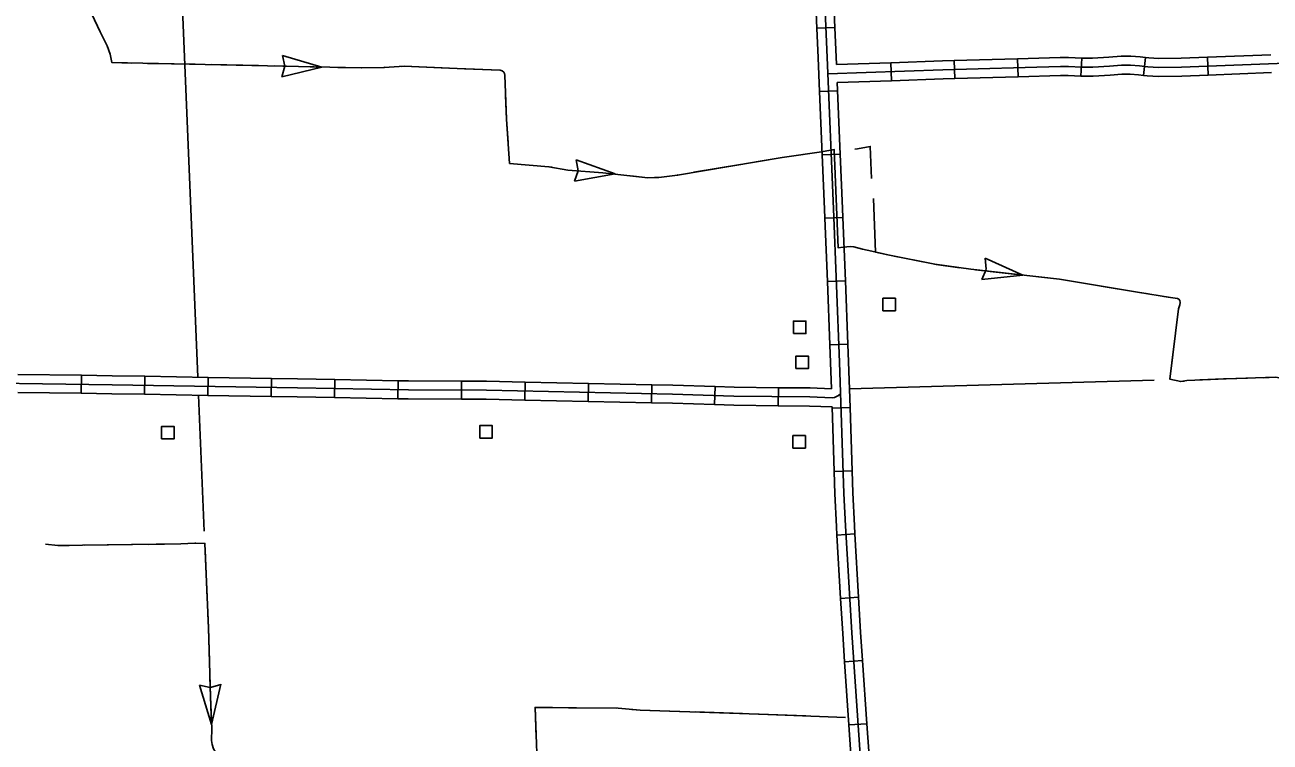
# Model space of a CAD drawing. Extents: x 1084508 to 1142749, y 1057638 to 1093403.
# Drawn here: x 1123590 to 1126845, y 1080063 to 1081938 of the extents above; entities that cross this region are included whole.
import ezdxf

# ---------------------------------------------------------------- set-up
doc = ezdxf.new("R2010")
doc.units = 0
for name, color, linetype in [('Level 32', 7, 'Continuous'), ('Level 43', 7, 'Continuous'), ('Level 5', 7, 'Continuous'), ('Level 56', 7, 'Continuous')]:
    doc.layers.add(name, color=color, linetype=linetype)

msp = doc.modelspace()

# ---------------------------------------------------------------- linework, layer by layer
at = {"layer": 'Level 32'}
for p, q in [((1125707.5, 1081931.2), (1125660.4, 1081929.2)), ((1125855.5, 1081791.9), (1125854, 1081838.9)), ((1126021.1, 1081797.3), (1126019.7, 1081844.3)), ((1126186.7, 1081802.1), (1126185.3, 1081849.2)), ((1126350.4, 1081803.6), (1126352.9, 1081850.7)), ((1126514.2, 1081805.7), (1126519.8, 1081852.5)), ((1126683.5, 1081806.3), (1126681.6, 1081853.4)), ((1125714.5, 1081765.6), (1125667.5, 1081763.6)), ((1125721.5, 1081600), (1125674.5, 1081598)), ((1125728.4, 1081434.4), (1125681.4, 1081432.5)), ((1125734.9, 1081268.8), (1125687.8, 1081266.9)), ((1125741.3, 1081103.1), (1125694.3, 1081101.3)), ((1123737.4, 1081021.7), (1123736.7, 1080974.6)), ((1123903.2, 1081019.1), (1123902.4, 1080972)), ((1124068.9, 1081016.2), (1124068.1, 1080969.1)), ((1124234.6, 1081013.3), (1124233.8, 1080966.3)), ((1124400.3, 1081010.5), (1124399.5, 1080963.4)), ((1124566, 1081007.5), (1124565.2, 1080960.5)), ((1124731.4, 1081006.4), (1124731.2, 1080959.4)), ((1124897.5, 1081004), (1124896.5, 1080957)), ((1125063.2, 1081000.6), (1125062.2, 1080953.5)), ((1125228.9, 1080997.1), (1125227.9, 1080950)), ((1125394.9, 1080992.1), (1125393.2, 1080945)), ((1125560, 1080989.3), (1125559.5, 1080942.2)), ((1125747.2, 1080937.4), (1125700.2, 1080935.8)), ((1125752.9, 1080771.8), (1125705.8, 1080770.2)), ((1125760, 1080606.8), (1125713, 1080604)), ((1125769.6, 1080441.3), (1125722.6, 1080438.6)), ((1125779.9, 1080276.2), (1125733, 1080272.9)), ((1125791.3, 1080110.8), (1125744.3, 1080107.6))]:
    msp.add_line(p, q, dxfattribs=at)
for points in [[(1125819.9, 1078452.9), (1125807.1, 1078800), (1125794.8, 1079161.3), (1125785.9, 1079582.3), (1125777, 1079889), (1125777.6, 1079966.5), (1125751.4, 1080348.5), (1125735.2, 1080627.8), (1125731.3, 1080713.1), (1125719.6, 1081056.1), (1125704, 1081457), (1125687.3, 1081852.9), (1125670.6, 1082240.4), (1125653.8, 1082626.3), (1125642.7, 1083009.9), (1125628.2, 1083393.6), (1125614.3, 1083769.9), (1125605.2, 1083884.5)], [(1125707.5, 1081931.2), (1125700.3, 1082096.8)], [(1125660.4, 1081929.2), (1125653.3, 1082094.8)], [(1125667.5, 1081763.6), (1125663.8, 1081851.9), (1125660.4, 1081929.2)], [(1125711.6, 1081834.2), (1125707.5, 1081931.2)], [(1125689.1, 1081809.9), (1125989.9, 1081819.9), (1126297.2, 1081828.9), (1126318, 1081828.9), (1126352.2, 1081827.1), (1126381.9, 1081827.1), (1126425.2, 1081829.8), (1126456.7, 1081832.5), (1126480.2, 1081832.5), (1126503.6, 1081830.7), (1126526.1, 1081828), (1126554, 1081826.2), (1126613.5, 1081827.1), (1126955, 1081840.6), (1127943.1, 1081892)], [(1125711.6, 1081834.2), (1125854, 1081838.9)], [(1125854, 1081838.9), (1125989.2, 1081843.4), (1126019.7, 1081844.3)], [(1126019.7, 1081844.3), (1126185.3, 1081849.2)], [(1126185.3, 1081849.2), (1126296.9, 1081852.5), (1126318.6, 1081852.5), (1126352.9, 1081850.7)], [(1126352.8, 1081850.7), (1126381.2, 1081850.7), (1126423.4, 1081853.3), (1126455.7, 1081856.1), (1126481.1, 1081856.1), (1126505.9, 1081854.2), (1126519.8, 1081852.5)], [(1126519.8, 1081852.5), (1126528.3, 1081851.5), (1126554.6, 1081849.8), (1126612.9, 1081850.7), (1126681.6, 1081853.4)], [(1126681.6, 1081853.4), (1126847.2, 1081859.9)], [(1126186.7, 1081802.1), (1126297.6, 1081805.4), (1126317.3, 1081805.4), (1126350.4, 1081803.6)], [(1126350.4, 1081803.6), (1126351.6, 1081803.6), (1126382.7, 1081803.6), (1126426.9, 1081806.3), (1126457.7, 1081809), (1126479.3, 1081809), (1126501.3, 1081807.3), (1126514.2, 1081805.7)], [(1126514.2, 1081805.7), (1126523.9, 1081804.6), (1126553.5, 1081802.7), (1126614.2, 1081803.6), (1126683.5, 1081806.3)], [(1126683.5, 1081806.3), (1126849.1, 1081812.9)], [(1125713.6, 1081787.2), (1125855.5, 1081791.9)], [(1125721.5, 1081600), (1125713.6, 1081787.2)], [(1125855.5, 1081791.9), (1125990.7, 1081796.4), (1126021.1, 1081797.3)], [(1126021.1, 1081797.3), (1126186.7, 1081802.1)], [(1125674.5, 1081598), (1125667.5, 1081763.6)], [(1125681.4, 1081432.5), (1125680.5, 1081456), (1125674.5, 1081598)], [(1125728.4, 1081434.4), (1125727.5, 1081457.9), (1125721.5, 1081600)], [(1125687.8, 1081266.9), (1125681.4, 1081432.5)], [(1125734.9, 1081268.8), (1125728.4, 1081434.4)], [(1125694.3, 1081101.3), (1125687.8, 1081266.9)], [(1125741.3, 1081103.1), (1125734.9, 1081268.8)], [(1125698.4, 1080986.3), (1125696.1, 1081055.2), (1125694.3, 1081101.3)], [(1125747.2, 1080937.4), (1125743.1, 1081056.9), (1125741.3, 1081103.1)], [(1125722.4, 1080973.4), (1125717.1, 1080968.7), (1125713.9, 1080966.8), (1125706.5, 1080963.6), (1125700, 1080962.7), (1125642, 1080965), (1125443.6, 1080966.8), (1125283.2, 1080972.4), (1124796.4, 1080982.6), (1124592.4, 1080983.5), (1124302.2, 1080988.6), (1123817.8, 1080997), (1123331.9, 1081003.9), (1122834.9, 1081010), (1122566.5, 1081014.6), (1122359.7, 1081020.2), (1122111.7, 1081029.5), (1121864.6, 1081042.9), (1121686.6, 1081048.5), (1121564.7, 1081052.2), (1121442.3, 1081054), (1121357.4, 1081053.1), (1121027.8, 1081055.9), (1120937, 1081057.7)], [(1123737.4, 1081021.7), (1123571.7, 1081024.1)], [(1123903.2, 1081019.1), (1123818.1, 1081020.5), (1123737.4, 1081021.7)], [(1124068.9, 1081016.2), (1123903.2, 1081019.1)], [(1124234.6, 1081013.3), (1124068.9, 1081016.2)], [(1124400.3, 1081010.5), (1124302.6, 1081012.2), (1124234.6, 1081013.3)], [(1124566, 1081007.5), (1124400.3, 1081010.5)], [(1124731.4, 1081006.4), (1124592.7, 1081007.1), (1124566, 1081007.5)], [(1124897.5, 1081004), (1124796.7, 1081006.1), (1124731.4, 1081006.4)], [(1125063.2, 1081000.6), (1124897.5, 1081004)], [(1125228.9, 1080997.1), (1125063.2, 1081000.6)], [(1125394.9, 1080992.1), (1125283.9, 1080995.9), (1125228.9, 1080997.1)], [(1125560, 1080989.3), (1125444.1, 1080990.4), (1125394.9, 1080992.1)], [(1125698.4, 1080986.3), (1125642.6, 1080988.5), (1125560, 1080989.3)], [(1123736.7, 1080974.6), (1123571, 1080977)], [(1123902.4, 1080972), (1123817.4, 1080973.4), (1123736.7, 1080974.6)], [(1124068.1, 1080969.1), (1123902.4, 1080972)], [(1124233.8, 1080966.3), (1124068.1, 1080969.1)], [(1124399.5, 1080963.4), (1124301.8, 1080965.1), (1124233.8, 1080966.3)], [(1124565.2, 1080960.5), (1124399.5, 1080963.4)], [(1124731.2, 1080959.4), (1124592.2, 1080960), (1124565.2, 1080960.5)], [(1124896.5, 1080957), (1124796.1, 1080959.1), (1124731.2, 1080959.4)], [(1125062.2, 1080953.5), (1124896.5, 1080957)], [(1125227.9, 1080950), (1125062.2, 1080953.5)], [(1125393.2, 1080945), (1125282.6, 1080948.9), (1125227.9, 1080950)], [(1125559.5, 1080942.2), (1125443.1, 1080943.3), (1125393.2, 1080945)], [(1125700, 1080939.1), (1125641.5, 1080941.4), (1125559.5, 1080942.2)], [(1125705.8, 1080770.2), (1125700, 1080939.1)], [(1125752.9, 1080771.8), (1125747.2, 1080937.4)], [(1125713, 1080604), (1125711.7, 1080626.6), (1125707.8, 1080712.2), (1125705.8, 1080770.2)], [(1125760, 1080606.8), (1125758.7, 1080629), (1125754.8, 1080714.1), (1125752.9, 1080771.8)], [(1125722.6, 1080438.6), (1125713, 1080604)], [(1125769.6, 1080441.3), (1125760, 1080606.8)], [(1125733, 1080272.9), (1125727.9, 1080347), (1125722.6, 1080438.6)], [(1125779.9, 1080276.2), (1125774.9, 1080349.9), (1125769.6, 1080441.3)], [(1125744.3, 1080107.6), (1125733, 1080272.9)], [(1125791.3, 1080110.8), (1125779.9, 1080276.2)], [(1125800.9, 1079943.6), (1125801.1, 1079967.2), (1125791.3, 1080110.8)], [(1125753.9, 1079944), (1125754, 1079965.8), (1125744.3, 1080107.6)]]:
    msp.add_lwpolyline(points, dxfattribs=at)
at = {"layer": 'Level 43'}
for p, q in [((1124262.9, 1081857.8), (1124269.8, 1081830)), ((1124366.4, 1081827.6), (1124263, 1081858)), ((1124366.4, 1081827.6), (1124261.7, 1081802.2)), ((1124261.8, 1081802.1), (1124269.8, 1081829.6)), ((1125132.7, 1081548), (1125031.4, 1081584.6)), ((1125031.4, 1081584.6), (1125036.5, 1081556.4)), ((1125026.7, 1081529), (1125036.4, 1081556)), ((1125132.7, 1081548), (1125026.7, 1081529)), ((1126198.6, 1081283.6), (1126100.3, 1081327.6)), ((1126100.3, 1081327.6), (1126103.2, 1081299.1)), ((1126103.2, 1081298.7), (1126091.4, 1081272.5)), ((1126091.4, 1081272.5), (1126198.6, 1081283.6)), ((1124077.8, 1080108.9), (1124046.3, 1080211.9)), ((1124046.4, 1080211.9), (1124074.3, 1080205.4)), ((1124102.1, 1080213.7), (1124074.7, 1080205.4)), ((1124077.8, 1080108.9), (1124102, 1080213.8))]:
    msp.add_line(p, q, dxfattribs=at)
for points in [[(1123721.4, 1082059.4), (1123786.5, 1081919.8), (1123805.1, 1081883.4), (1123812.9, 1081861.6), (1123817.5, 1081839.2), (1124305.1, 1081829.1), (1124469.4, 1081825.2), (1124529.1, 1081826.8), (1124581, 1081829.9), (1124719.7, 1081823.6), (1124832.1, 1081819.8), (1124837.5, 1081817.8), (1124842.1, 1081813.9), (1124843.5, 1081810.4), (1124844.6, 1081806.5), (1124848.9, 1081691.3), (1124856.9, 1081575.5), (1124960, 1081567), (1125009.6, 1081558.4), (1125101.1, 1081550.7), (1125218.9, 1081538.3), (1125247.6, 1081539), (1125295.6, 1081545.2), (1125570, 1081591)], [(1123793.1, 1081907), (1123805.1, 1081883.4), (1123812.9, 1081861.6), (1123817.5, 1081839.2), (1123869.3, 1081838.1)], [(1123910.7, 1081837.2), (1124035, 1081834.7)], [(1124076.4, 1081833.8), (1124200.7, 1081831.2)], [(1124242.1, 1081830.4), (1124305.1, 1081829.1), (1124366.4, 1081827.6)], [(1124407.8, 1081826.7), (1124469.4, 1081825.2), (1124469.9, 1081825.2)], [(1124469.9, 1081825.2), (1124529.1, 1081826.8), (1124532.1, 1081826.9)], [(1124573.4, 1081829.4), (1124581, 1081829.9), (1124697.6, 1081824.6)], [(1124739, 1081823), (1124832.1, 1081819.8), (1124837.5, 1081817.8), (1124842.1, 1081813.9), (1124843.5, 1081810.4), (1124844.6, 1081806.5), (1124845, 1081795)], [(1124846.6, 1081753.6), (1124848.9, 1081691.3), (1124853.2, 1081629.5)], [(1125570, 1081591), (1125672.3, 1081605.7), (1125705.7, 1081611.9), (1125716.3, 1081354.9), (1125729.6, 1081356.5), (1125748.7, 1081358.8), (1125756.8, 1081357.8), (1125779.5, 1081351.7), (1125804.2, 1081346), (1125845.9, 1081336.7), (1125968.7, 1081312.1), (1126063.2, 1081299), (1126295, 1081272.6), (1126498.8, 1081239.2), (1126585.1, 1081225.1), (1126603.3, 1081222.4), (1126607.2, 1081220.4), (1126609.1, 1081216.9), (1126609.9, 1081211.9), (1126609.1, 1081205.7), (1126606, 1081195.2), (1126583.1, 1081012), (1126611.9, 1081005.2), (1126628, 1081008), (1126730.7, 1081012.7), (1126858.4, 1081016.4)], [(1125759.7, 1081612.7), (1125766.4, 1081613.7), (1125799.8, 1081619.9), (1125803.2, 1081536.4)], [(1124856.1, 1081588.2), (1124856.9, 1081575.5), (1124960, 1081567), (1124968.1, 1081565.6)], [(1125501.8, 1081579.6), (1125570, 1081591), (1125624.6, 1081598.9)], [(1125008.9, 1081558.6), (1125009.6, 1081558.4), (1125101.1, 1081550.7), (1125132.7, 1081547.4)], [(1125173.9, 1081543), (1125218.9, 1081538.3), (1125235.8, 1081538.7)], [(1125235.8, 1081538.7), (1125247.6, 1081539), (1125295.6, 1081545.2), (1125297.5, 1081545.6)], [(1125338.4, 1081552.4), (1125461, 1081572.8)], [(1125808.1, 1081483.8), (1125813.9, 1081343.8)], [(1125813.9, 1081343.8), (1125845.9, 1081336.7), (1125870.9, 1081331.7)], [(1125911.5, 1081323.6), (1125968.7, 1081312.1), (1125972.5, 1081311.6)], [(1125972.5, 1081311.6), (1126034, 1081303)], [(1126075.1, 1081297.6), (1126198.6, 1081283.6)], [(1126239.8, 1081278.9), (1126295, 1081272.6), (1126362.8, 1081261.5)], [(1126403.7, 1081254.8), (1126498.8, 1081239.2), (1126526.3, 1081234.7)], [(1126567.2, 1081228), (1126585.1, 1081225.1), (1126603.3, 1081222.4), (1126607.2, 1081220.4), (1126609.1, 1081216.9), (1126609.9, 1081211.9), (1126609.1, 1081205.7), (1126606, 1081195.2), (1126598.9, 1081138.5)], [(1126593.8, 1081097.4), (1126583.1, 1081012), (1126611.9, 1081005.2), (1126620.4, 1081006.7)], [(1126661.7, 1081009.5), (1126723.8, 1081012.3)], [(1126723.8, 1081012.3), (1126730.7, 1081012.7), (1126785.9, 1081014.3)], [(1126827.3, 1081015.5), (1126858.4, 1081016.4), (1126864.8, 1081015.9), (1126869.1, 1081014.7), (1126871.7, 1081013.2), (1126875.1, 1081009.6), (1126883, 1080998.8), (1126903.1, 1080953.2), (1126909.6, 1080944.2)], [(1123643.5, 1080580.2), (1123675.8, 1080576.7), (1123997.7, 1080580.8), (1124034.1, 1080582.6), (1124060.6, 1080582), (1124069.4, 1080361.4), (1124075.3, 1080180.9), (1124078.2, 1080098), (1124077.6, 1080066.8), (1124079.5, 1080056.4)], [(1123643.5, 1080580.2), (1123675.8, 1080576.7), (1123705.5, 1080577.1)], [(1123746.9, 1080577.6), (1123871.2, 1080579.2)], [(1123912.6, 1080579.7), (1123997.7, 1080580.8), (1124034.1, 1080582.6), (1124036.9, 1080582.5)], [(1124061.3, 1080564.3), (1124066.3, 1080440.1)], [(1124067.9, 1080398.7), (1124069.4, 1080361.4), (1124072.2, 1080274.5)], [(1124073.6, 1080233.1), (1124075.3, 1080180.9), (1124077.8, 1080108.9)], [(1125735.5, 1080127.1), (1125509.2, 1080135.9), (1125198.3, 1080146.5), (1125141.2, 1080151.2), (1124923.7, 1080153.6), (1124931.4, 1079938.9), (1124938.4, 1079644.2), (1124942.6, 1079534.3), (1124956.7, 1079326.6), (1124952.3, 1079309.8)], [(1124969.6, 1080153.1), (1124923.7, 1080153.6), (1124926.5, 1080075.2)], [(1125135.3, 1080151.3), (1125011, 1080152.6)], [(1125300.8, 1080143), (1125198.3, 1080146.5), (1125176.6, 1080148.3)], [(1125466.4, 1080137.4), (1125342.2, 1080141.6)], [(1125632, 1080131.1), (1125509.2, 1080135.9), (1125507.8, 1080136)], [(1124077.6, 1080067.4), (1124077.6, 1080066.8), (1124079.5, 1080056.4), (1124083.1, 1080045.2), (1124087.2, 1080038.4), (1124089.2, 1080028.7), (1124089.8, 1080020.2), (1124090.4, 1080007.4)]]:
    msp.add_lwpolyline(points, dxfattribs=at)
at = {"layer": 'Level 5'}
for points in [[(1123973.5, 1082670.6), (1124042.1, 1081016.7)], [(1125745.5, 1080986.5), (1126541.9, 1081009.3)], [(1124044, 1080969.5), (1124058.3, 1080614.3)]]:
    msp.add_lwpolyline(points, dxfattribs=at)
at = {"layer": 'Level 56'}
for points in [[(1125833.2, 1081190.6), (1125833.2, 1081223.2), (1125866, 1081223.2), (1125866, 1081190.6)], [(1125599.1, 1081130.8), (1125599.1, 1081163.4), (1125631.9, 1081163.4), (1125631.9, 1081130.8)], [(1125605.5, 1081039.4), (1125605.5, 1081072.1), (1125638.2, 1081072.1), (1125638.2, 1081039.4)], [(1123947.2, 1080855.4), (1123947.2, 1080888.1), (1123980, 1080888.1), (1123980, 1080855.4)], [(1124778.8, 1080857.4), (1124778.8, 1080890.1), (1124811.5, 1080890.1), (1124811.5, 1080857.4)], [(1125597.6, 1080831.3), (1125597.6, 1080863.9), (1125630.3, 1080863.9), (1125630.3, 1080831.3)]]:
    msp.add_lwpolyline(points, close=True, dxfattribs=at)

doc.saveas('drawing.dxf')
